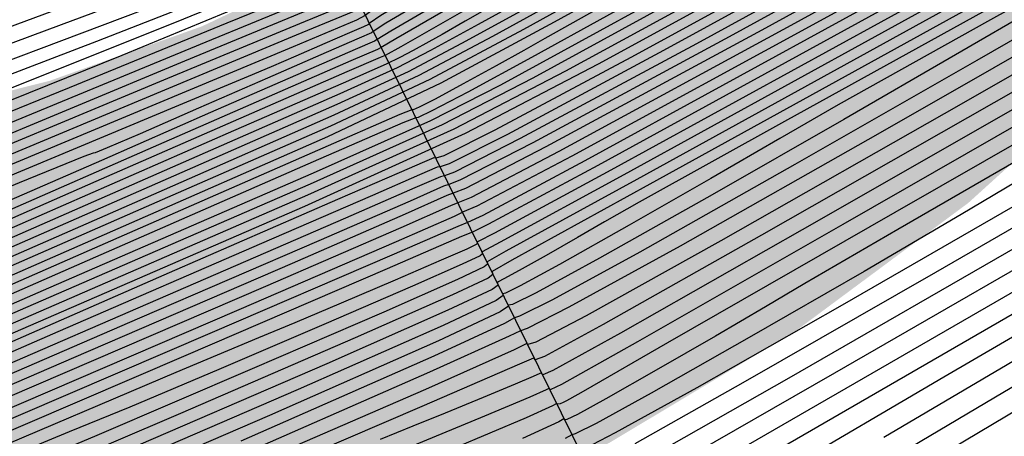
# Model space of a CAD drawing. Extents: x 3249832 to 3255657, y 13789405 to 13793316.
# Tile 359 of 656: x 3254717 to 3254721.46, y 13790579.09 to 13790580.98. Entities that reach past the tile are written whole.
import ezdxf

# ---------------------------------------------------------------- set-up
doc = ezdxf.new("R2010")
doc.units = 0
doc.header["$LTSCALE"] = 100
doc.header["$MEASUREMENT"] = 0
doc.linetypes.add('DASHED', pattern=[0.75, 0.5, -0.25])
for name, color, linetype in [('GRATIO_CON', 10, 'CONTINUOUS'), ('GRATIO_ICON', 7, 'CONTINUOUS'), ('PLAN', 7, 'CONTINUOUS'), ('TARGETS_EAST', 7, 'CONTINUOUS')]:
    doc.layers.add(name, color=color, linetype=linetype)

# ---------------------------------------------------------------- blocks, each defined once
blk = doc.blocks.new('Gratio_032316_contours')
at = {"layer": 'GRATIO_CON', "color": 5, "linetype": 'Continuous', "flags": 128}
for points in [[(3254727.4344, 13790582.6776), (3254725.3555, 13790581.4667), (3254723.5205, 13790580.3898), (3254722.0536, 13790579.5222), (3254721.0298, 13790578.9135)], [(3254728.3435, 13790583.3089), (3254726.3512, 13790582.1495), (3254724.3432, 13790580.9813), (3254722.661, 13790579.9955), (3254721.3833, 13790579.2405), (3254720.523, 13790578.7288)], [(3254727.7626, 13790583.1798), (3254726.1634, 13790582.2424), (3254724.2174, 13790581.1126), (3254722.4286, 13790580.0758), (3254721.1908, 13790579.355), (3254720.4548, 13790578.9227)], [(3254727.6295, 13790583.2196), (3254726.6874, 13790582.6535), (3254725.0733, 13790581.7091), (3254723.1503, 13790580.594), (3254721.4711, 13790579.6228), (3254720.4551, 13790579.034)], [(3254727.2467, 13790583.1118), (3254726.5969, 13790582.715), (3254725.7096, 13790582.1833), (3254724.1995, 13790581.3007), (3254722.4188, 13790580.2689), (3254720.9036, 13790579.3943), (3254720.0565, 13790578.9062)], [(3254727.1913, 13790583.181), (3254726.2025, 13790582.5972), (3254725.5909, 13790582.2258), (3254724.8215, 13790581.765), (3254723.5253, 13790581.0074), (3254721.9966, 13790580.1222), (3254720.6955, 13790579.3724), (3254719.9673, 13790578.9552)], [(3254728.9383, 13790584.359), (3254726.8724, 13790583.1677), (3254725.1171, 13790582.1545), (3254724.114, 13790581.5682), (3254723.5788, 13790581.2473), (3254723.0454, 13790580.9284), (3254722.177, 13790580.4209), (3254721.1523, 13790579.8287), (3254720.2793, 13790579.3286), (3254719.7891, 13790579.0529)], [(3254727.9497, 13790583.871), (3254725.8578, 13790582.6657), (3254724.08, 13790581.6413), (3254723.0698, 13790581.0536), (3254722.5728, 13790580.7581), (3254722.1574, 13790580.51), (3254721.5028, 13790580.1277), (3254720.7301, 13790579.6819), (3254720.0712, 13790579.3067), (3254719.7001, 13790579.1018), (3254719.5605, 13790579.0306)], [(3254728.7588, 13790584.4245), (3254726.961, 13790583.383), (3254724.8432, 13790582.1637), (3254723.0429, 13790581.128), (3254722.0256, 13790580.5391), (3254721.5667, 13790580.2689), (3254721.2694, 13790580.0917), (3254720.8286, 13790579.8344), (3254720.3083, 13790579.5345), (3254719.8642, 13790579.2824), (3254719.6135, 13790579.1455), (3254719.5187, 13790579.0986), (3254719.5035, 13790579.0932), (3254719.4737, 13790579.0774)], [(3254727.7922, 13790583.9482), (3254725.9724, 13790582.895), (3254723.8286, 13790581.6617), (3254722.0058, 13790580.6147), (3254720.9814, 13790580.0245), (3254720.5607, 13790579.7797), (3254720.3813, 13790579.6734), (3254720.1546, 13790579.541), (3254719.8869, 13790579.3866), (3254719.6586, 13790579.2566), (3254719.5299, 13790579.1859), (3254719.481, 13790579.1623), (3254719.4719, 13790579.162), (3254719.4695, 13790579.1651), (3254719.4678, 13790579.1667), (3254719.4673, 13790579.1656), (3254719.4447, 13790579.1516), (3254719.2796, 13790579.0771)], [(3254727.9432, 13790584.2078), (3254727.0274, 13790583.6779), (3254726.0195, 13790583.0874), (3254724.3572, 13790582.1265), (3254722.3989, 13790581.0014), (3254720.7332, 13790580.0474), (3254719.8015, 13790579.5158), (3254719.4571, 13790579.3218), (3254719.4059, 13790579.2967), (3254719.4032, 13790579.2999), (3254719.4006, 13790579.3024), (3254719.3989, 13790579.3035), (3254719.3878, 13790579.2979), (3254719.3126, 13790579.2644), (3254719.1077, 13790579.1776), (3254718.7397, 13790579.0251)], [(3254728.6385, 13790584.6596), (3254727.0088, 13790583.746), (3254726.1251, 13790583.2367), (3254725.2235, 13790582.7088), (3254723.7538, 13790581.8593), (3254722.0222, 13790580.865), (3254720.5489, 13790580.0227), (3254719.724, 13790579.5547), (3254719.4181, 13790579.3855), (3254719.3717, 13790579.3653), (3254719.3686, 13790579.369), (3254719.366, 13790579.3717), (3254719.3643, 13790579.373), (3254719.3593, 13790579.3713), (3254719.3292, 13790579.3581), (3254719.2476, 13790579.3236), (3254719.1013, 13790579.263), (3254718.929, 13790579.1922), (3254718.7823, 13790579.1326), (3254718.6351, 13790579.0722)], [(3254727.7173, 13790584.2034), (3254726.0743, 13790583.2842), (3254725.2229, 13790582.7955), (3254724.4275, 13790582.3302), (3254723.1504, 13790581.5921), (3254721.6455, 13790580.7286), (3254720.3645, 13790579.998), (3254719.6464, 13790579.5937), (3254719.3791, 13790579.4493), (3254719.3376, 13790579.4339), (3254719.3343, 13790579.4382), (3254719.332, 13790579.4405), (3254719.3306, 13790579.4412), (3254719.2668, 13790579.4136), (3254718.8229, 13790579.222), (3254717.6178, 13790578.7038)], [(3254729.7069, 13790585.3609), (3254726.7962, 13790583.7472), (3254725.1399, 13790582.8224), (3254724.3207, 13790582.3543), (3254723.6315, 13790581.9516), (3254722.547, 13790581.3249), (3254721.2687, 13790580.5922), (3254720.1801, 13790579.9733), (3254719.5689, 13790579.6326), (3254719.3402, 13790579.5131), (3254719.3036, 13790579.5025), (3254719.3005, 13790579.5072), (3254719.299, 13790579.5086), (3254719.299, 13790579.507), (3254719.2427, 13790579.4781), (3254718.8408, 13790579.2995), (3254717.746, 13790578.8246)], [(3254727.9308, 13790584.4831), (3254724.9538, 13790582.8347), (3254723.2709, 13790581.8988), (3254722.5162, 13790581.4719), (3254722.0395, 13790581.1943), (3254721.3402, 13790580.7904), (3254720.5155, 13790580.3188), (3254719.8124, 13790579.922), (3254719.4162, 13790579.706), (3254719.2671, 13790579.6316), (3254719.2437, 13790579.6232), (3254719.1986, 13790579.5988), (3254718.8783, 13790579.4507), (3254718.0032, 13790579.0646)], [(3254730.583, 13790586.0064), (3254727.0428, 13790584.0442), (3254724.0326, 13790582.3784), (3254722.3365, 13790581.437), (3254721.614, 13790581.0307), (3254721.2435, 13790580.8157), (3254720.7368, 13790580.5231), (3254720.1394, 13790580.1814), (3254719.6299, 13790579.8939), (3254719.3428, 13790579.7376), (3254719.2342, 13790579.6848), (3254719.2159, 13790579.6819), (3254719.2143, 13790579.6839), (3254719.2145, 13790579.6821), (3254719.2165, 13790579.6767), (3254719.1794, 13790579.6507), (3254718.8996, 13790579.5196), (3254718.1329, 13790579.1815), (3254716.7567, 13790578.5866)], [(3254729.7337, 13790585.5883), (3254726.1548, 13790583.6053), (3254723.1114, 13790581.9222), (3254721.402, 13790580.9752), (3254720.7117, 13790580.5895), (3254720.4475, 13790580.4371), (3254720.1335, 13790580.2557), (3254719.7632, 13790580.044), (3254719.4474, 13790579.8658), (3254719.2695, 13790579.7689), (3254719.2023, 13790579.7359), (3254719.191, 13790579.7334), (3254719.1903, 13790579.7333), (3254719.1909, 13790579.7303), (3254719.1928, 13790579.7246), (3254719.161, 13790579.7018), (3254718.9209, 13790579.589), (3254718.2626, 13790579.2987), (3254717.0811, 13790578.7879)], [(3254728.8845, 13790585.1702), (3254725.2667, 13790583.1664), (3254722.1902, 13790581.4659), (3254720.4676, 13790580.5135), (3254719.8095, 13790580.1483), (3254719.6515, 13790580.0585), (3254719.5301, 13790579.9884), (3254719.387, 13790579.9066), (3254719.265, 13790579.8377), (3254719.1962, 13790579.8002), (3254719.1703, 13790579.787), (3254719.1662, 13790579.7849), (3254719.1663, 13790579.7827), (3254719.1672, 13790579.7785), (3254719.1691, 13790579.7725), (3254719.1427, 13790579.7528), (3254718.9421, 13790579.6584), (3254718.3924, 13790579.4158), (3254717.4055, 13790578.9893)], [(3254727.6641, 13790584.598), (3254724.2823, 13790582.7257), (3254721.4061, 13790581.1376), (3254719.7981, 13790580.2513), (3254719.2051, 13790579.9254), (3254719.12, 13790579.8785), (3254719.1201, 13790579.8761), (3254719.1207, 13790579.8722), (3254719.122, 13790579.8672), (3254719.1061, 13790579.8546), (3254718.9847, 13790579.7971), (3254718.6518, 13790579.6502), (3254718.0542, 13790579.3919), (3254717.3499, 13790579.0906), (3254716.7497, 13790578.8373)], [(3254727.1639, 13790584.3726), (3254723.9721, 13790582.6058), (3254721.2573, 13790581.1077), (3254719.7391, 13790580.2725), (3254719.1787, 13790579.9662), (3254719.0977, 13790579.9231), (3254719.0973, 13790579.9216), (3254719.0977, 13790579.9184), (3254719.0985, 13790579.9143), (3254719.0878, 13790579.9054), (3254719.006, 13790579.8665), (3254718.7815, 13790579.7674), (3254718.3786, 13790579.5933), (3254717.9037, 13790579.3901), (3254717.499, 13790579.2193), (3254717.2244, 13790579.1067), (3254716.8115, 13790578.9359)], [(3254729.2115, 13790585.5664), (3254726.6636, 13790584.1472), (3254723.662, 13790582.486), (3254721.1086, 13790581.0778), (3254719.6802, 13790580.2936), (3254719.1524, 13790580.007), (3254719.0754, 13790579.9677), (3254719.0746, 13790579.9671), (3254719.0746, 13790579.9646), (3254719.075, 13790579.9614), (3254719.0695, 13790579.9562), (3254719.0272, 13790579.9358), (3254718.9112, 13790579.8846), (3254718.7029, 13790579.7946), (3254718.4575, 13790579.6896), (3254718.2483, 13790579.6013), (3254718.0833, 13790579.5332), (3254717.7085, 13790579.3759), (3254716.8041, 13790578.9917)], [(3254728.5498, 13790585.251), (3254726.1634, 13790583.9218), (3254723.3518, 13790582.3661), (3254720.9598, 13790581.0479), (3254719.6212, 13790580.3147), (3254719.126, 13790580.0478), (3254719.0532, 13790580.0123), (3254719.0038, 13790579.9919), (3254718.6668, 13790579.846), (3254717.7531, 13790579.453), (3254716.0492, 13790578.7221)], [(3254727.2264, 13790584.6203), (3254725.1629, 13790583.471), (3254722.7314, 13790582.1264), (3254720.6623, 13790580.9881), (3254719.5033, 13790580.3569), (3254719.0733, 13790580.1296), (3254719.0088, 13790580.1022), (3254719.0068, 13790580.1047), (3254719.0062, 13790580.1043), (3254719.0066, 13790580.1021), (3254718.9698, 13790580.0833), (3254718.7076, 13790579.9681), (3254717.9944, 13790579.6605), (3254716.6468, 13790579.082)], [(3254727.646, 13790584.9184), (3254726.5647, 13790584.3049), (3254724.6626, 13790583.2456), (3254722.4212, 13790582.0066), (3254720.5135, 13790580.9583), (3254719.4444, 13790580.3779), (3254719.0472, 13790580.1698), (3254718.9875, 13790580.1446), (3254718.9539, 13790580.1314), (3254718.7281, 13790580.0318), (3254718.115, 13790579.7655), (3254716.9457, 13790579.2622), (3254715.1564, 13790578.4904)], [(3254727.408, 13790584.8534), (3254726.8947, 13790584.5522), (3254725.903, 13790583.9896), (3254724.1624, 13790583.0203), (3254722.1111, 13790581.8867), (3254720.3647, 13790580.9284), (3254719.3854, 13790580.399), (3254719.0209, 13790580.2104), (3254718.9656, 13790580.1886), (3254718.9373, 13790580.1778), (3254718.7486, 13790580.0935), (3254718.2357, 13790579.8696), (3254717.2446, 13790579.4421), (3254715.6608, 13790578.758)], [(3254727.1082, 13790584.749), (3254726.6255, 13790584.4684), (3254726.1434, 13790584.1859), (3254725.2413, 13790583.6742), (3254723.6621, 13790582.7948), (3254721.801, 13790581.7666), (3254720.2165, 13790580.8975), (3254719.3276, 13790580.4178), (3254718.9964, 13790580.2475), (3254718.9457, 13790580.2286), (3254718.9225, 13790580.2206), (3254718.7702, 13790580.153), (3254718.3569, 13790579.9726), (3254717.5437, 13790579.6217), (3254716.1652, 13790579.0255)], [(3254727.2905, 13790584.9555), (3254726.3459, 13790584.4268), (3254725.5434, 13790583.9762), (3254725.0607, 13790583.6982), (3254724.6407, 13790583.4535), (3254723.918, 13790583.0435), (3254722.6617, 13790582.344), (3254721.181, 13790581.5263), (3254719.92, 13790580.8356), (3254719.2121, 13790580.4553), (3254718.9475, 13790580.3215), (3254718.9062, 13790580.3083), (3254718.8929, 13790580.3062), (3254718.8136, 13790580.272), (3254718.5994, 13790580.1786), (3254718.1418, 13790579.9809), (3254717.1739, 13790579.5607), (3254715.3891, 13790578.7816)], [(3254727.3334, 13790585.034), (3254726.5251, 13790584.5772), (3254725.5714, 13790584.044), (3254724.761, 13790583.5897), (3254724.2782, 13790583.3132), (3254723.8894, 13790583.0872), (3254723.2563, 13790582.7281), (3254722.1614, 13790582.1186), (3254720.871, 13790581.4061), (3254719.7718, 13790580.8047), (3254719.1543, 13790580.4741), (3254718.9231, 13790580.3585), (3254718.8864, 13790580.3481), (3254718.8781, 13790580.349), (3254718.8352, 13790580.3314), (3254718.7206, 13790580.2816), (3254718.4409, 13790580.1605), (3254717.6783, 13790579.8282), (3254716.0589, 13790579.1198), (3254713.414, 13790577.9607)], [(3254727.0926, 13790584.9615), (3254726.5761, 13790584.6593), (3254725.7598, 13790584.1988), (3254724.7969, 13790583.6611), (3254723.9786, 13790583.2033), (3254723.4958, 13790582.9281), (3254723.1381, 13790582.721), (3254722.5946, 13790582.4128), (3254721.6612, 13790581.8931), (3254720.561, 13790581.286), (3254719.6235, 13790580.7737), (3254719.0206, 13790580.4595), (3254718.2915, 13790580.1291), (3254716.8174, 13790579.4889), (3254714.2343, 13790578.3611)], [(3254728.2301, 13790585.6966), (3254726.9636, 13790584.9582), (3254726.3407, 13790584.5885), (3254725.8187, 13790584.2846), (3254724.9945, 13790583.8205), (3254724.0224, 13790583.2783), (3254723.1962, 13790582.8169), (3254722.7134, 13790582.5431), (3254722.3868, 13790582.3547), (3254721.9329, 13790582.0974), (3254721.161, 13790581.6677), (3254720.251, 13790581.1656), (3254719.4756, 13790580.7422), (3254718.968, 13790580.479), (3254718.3045, 13790580.1798), (3254716.9218, 13790579.5789), (3254714.4934, 13790578.5182)], [(3254729.0546, 13790586.2845), (3254726.764, 13790584.9663), (3254725.4728, 13790584.2164), (3254724.8369, 13790583.8425), (3254724.304, 13790583.5352), (3254723.4639, 13790583.0639), (3254722.4734, 13790582.5126), (3254721.6314, 13790582.0441), (3254721.1485, 13790581.773), (3254720.8841, 13790581.6222), (3254720.6095, 13790581.4667), (3254720.1606, 13790581.2168), (3254719.6312, 13790580.9249), (3254719.1798, 13790580.679), (3254718.863, 13790580.5174), (3254718.3308, 13790580.2803), (3254717.1312, 13790579.7582), (3254715.0119, 13790578.8318)], [(3254728.3425, 13790585.9306), (3254726.0309, 13790584.6011), (3254724.7275, 13790583.8456), (3254724.085, 13790583.4695), (3254723.5467, 13790583.1605), (3254722.6986, 13790582.6855), (3254721.6989, 13790582.1298), (3254720.849, 13790581.6576), (3254720.3661, 13790581.3879), (3254720.1328, 13790581.256), (3254719.9478, 13790581.1513), (3254719.6603, 13790580.9913), (3254719.3214, 13790580.8045), (3254719.0322, 13790580.6472), (3254718.8691, 13790580.5616), (3254718.8072, 13790580.5326), (3254718.7963, 13790580.5313), (3254718.7368, 13790580.5079), (3254718.3316, 13790580.3315), (3254717.2341, 13790579.8504), (3254715.2707, 13790578.9893)], [(3254727.6304, 13790585.5767), (3254725.2978, 13790584.2359), (3254723.9821, 13790583.4747), (3254723.3331, 13790583.0965), (3254722.7893, 13790582.7858), (3254721.9333, 13790582.3072), (3254720.9245, 13790581.7469), (3254720.0665, 13790581.2712), (3254719.5836, 13790581.0029), (3254719.3815, 13790580.8897), (3254719.2861, 13790580.836), (3254719.1601, 13790580.7659), (3254719.0115, 13790580.6842), (3254718.8844, 13790580.6156), (3254718.8123, 13790580.5787), (3254718.7844, 13790580.5668), (3254718.7788, 13790580.5669), (3254718.7241, 13790580.545), (3254718.3507, 13790580.3824), (3254717.3392, 13790579.9392), (3254715.5301, 13790579.1457), (3254713.4018, 13790578.2134)], [(3254729.7979, 13790586.8776), (3254726.9184, 13790585.2228), (3254724.5647, 13790583.8708), (3254723.2378, 13790583.1044), (3254722.5896, 13790582.7282), (3254722.0602, 13790582.4267), (3254721.2317, 13790581.9642), (3254720.2552, 13790581.4228), (3254719.424, 13790580.9639), (3254718.9096, 13790580.6872), (3254718.3959, 13790580.4448), (3254717.4452, 13790580.027), (3254715.7898, 13790579.302), (3254713.8428, 13790578.4494)], [(3254728.4245, 13790586.1984), (3254725.4942, 13790584.515), (3254723.0986, 13790583.1404), (3254721.7565, 13790582.3679), (3254721.1619, 13790582.0243), (3254720.8023, 13790581.8194), (3254720.2812, 13790581.5285), (3254719.6669, 13790581.1881), (3254719.1438, 13790580.8996), (3254718.8108, 13790580.7219), (3254718.4243, 13790580.5422), (3254717.6552, 13790580.2048), (3254716.3085, 13790579.615), (3254714.7247, 13790578.9216)], [(3254727.7378, 13790585.8588), (3254724.7822, 13790584.1612), (3254722.3655, 13790582.7752), (3254721.0159, 13790581.9997), (3254720.4481, 13790581.6723), (3254720.1733, 13790581.5157), (3254719.8059, 13790581.3107), (3254719.3727, 13790581.0707), (3254719.0037, 13790580.8674), (3254718.7614, 13790580.7392), (3254718.4384, 13790580.5909), (3254717.7602, 13790580.2937), (3254716.5679, 13790579.7716), (3254715.1657, 13790579.1576), (3254713.9737, 13790578.6374)], [(3254729.838, 13790587.1284), (3254727.0512, 13790585.5192), (3254724.0701, 13790583.8073), (3254721.6324, 13790582.4101), (3254720.2753, 13790581.6315), (3254719.7342, 13790581.3204), (3254719.5443, 13790581.2121), (3254719.3306, 13790581.0928), (3254719.0786, 13790580.9533), (3254718.8636, 13790580.8353), (3254718.712, 13790580.7566), (3254718.4526, 13790580.6395), (3254717.8652, 13790580.3826), (3254716.8273, 13790579.9281), (3254715.6067, 13790579.3937), (3254714.5691, 13790578.9409)], [(3254729.175, 13790586.8025), (3254726.3645, 13790585.1796), (3254723.358, 13790583.4534), (3254720.8993, 13790582.0449), (3254719.5347, 13790581.2632), (3254719.0204, 13790580.9685), (3254718.9152, 13790580.9085), (3254718.8552, 13790580.8751), (3254718.7842, 13790580.8362), (3254718.7233, 13790580.8034), (3254718.6623, 13790580.7741), (3254718.4666, 13790580.6884), (3254717.9702, 13790580.4716), (3254717.0866, 13790580.0847), (3254716.0477, 13790579.6297), (3254715.1645, 13790579.2443), (3254714.6704, 13790579.0315)], [(3254728.0443, 13790586.2624), (3254725.4327, 13790584.7531), (3254722.6654, 13790583.1632), (3254720.4119, 13790581.871), (3254719.1643, 13790581.1542), (3254718.7052, 13790580.8885), (3254718.6397, 13790580.8491), (3254718.622, 13790580.8411), (3254718.5024, 13790580.7895), (3254718.1803, 13790580.6492), (3254717.6054, 13790580.3977), (3254716.9296, 13790580.1019), (3254716.3552, 13790579.8512), (3254716.0339, 13790579.7128), (3254715.9146, 13790579.6644), (3254715.8956, 13790579.6613), (3254715.8516, 13790579.649), (3254715.5623, 13790579.5339), (3254714.7836, 13790579.2122), (3254713.3533, 13790578.617)], [(3254727.5027, 13790586.0059), (3254725.0203, 13790584.5705), (3254722.4077, 13790583.0687), (3254720.2867, 13790581.8514), (3254719.1137, 13790581.1756), (3254718.6826, 13790580.924), (3254718.6216, 13790580.8854), (3254718.6088, 13790580.8786), (3254718.5211, 13790580.8406), (3254718.2853, 13790580.7381), (3254717.8648, 13790580.5542), (3254717.3706, 13790580.3379), (3254716.9506, 13790580.1546), (3254716.7156, 13790580.0534), (3254716.6284, 13790580.018), (3254716.6146, 13790580.0158), (3254716.5711, 13790580.0021), (3254716.2803, 13790579.8847), (3254715.496, 13790579.5593), (3254714.0543, 13790578.9586)], [(3254728.7478, 13790586.7991), (3254726.961, 13790585.7494), (3254724.6079, 13790584.3878), (3254722.15, 13790582.9742), (3254720.1615, 13790581.8318), (3254719.0631, 13790581.1971), (3254718.6599, 13790580.9594), (3254718.6034, 13790580.9218), (3254718.5956, 13790580.9161), (3254718.5399, 13790580.8917), (3254718.3903, 13790580.8269), (3254718.1242, 13790580.7107), (3254717.8116, 13790580.574), (3254717.546, 13790580.4581), (3254717.3974, 13790580.3941), (3254717.3422, 13790580.3717), (3254717.3335, 13790580.3703), (3254717.2905, 13790580.3551), (3254716.9983, 13790580.2355), (3254716.2084, 13790579.9064), (3254714.7553, 13790579.3002), (3254712.8064, 13790578.4968)], [(3254728.1378, 13790586.5036), (3254726.4194, 13790585.4929), (3254724.1955, 13790584.2051), (3254721.8923, 13790582.8797), (3254720.0364, 13790581.8123), (3254719.0125, 13790581.2185), (3254718.6373, 13790580.9949), (3254718.5853, 13790580.9581), (3254718.5824, 13790580.9536), (3254718.5586, 13790580.9428), (3254718.4953, 13790580.9158), (3254718.3835, 13790580.8672), (3254718.2524, 13790580.8102), (3254718.1409, 13790580.7621), (3254718.0363, 13790580.7184), (3254717.7198, 13790580.5869), (3254716.9209, 13790580.2532), (3254715.4564, 13790579.6417), (3254713.4917, 13790578.8316)], [(3254728.0664, 13790586.6077), (3254726.9178, 13790585.9127), (3254725.3361, 13790584.9799), (3254723.3707, 13790583.8398), (3254721.3769, 13790582.6907), (3254719.786, 13790581.7731), (3254718.9113, 13790581.2614), (3254718.592, 13790581.0659), (3254718.5493, 13790581.0308), (3254718.5505, 13790581.0262), (3254718.5501, 13790581.0249), (3254718.5489, 13790581.0256), (3254718.5111, 13790581.0115), (3254718.2535, 13790580.9052), (3254717.5562, 13790580.6143), (3254716.2672, 13790580.0764), (3254714.5051, 13790579.3515), (3254712.4565, 13790578.5298)], [(3254727.4359, 13790586.3004), (3254726.3078, 13790585.6173), (3254724.7944, 13790584.7235), (3254722.9583, 13790583.6571), (3254721.1191, 13790582.5962), (3254719.6608, 13790581.7535), (3254718.8607, 13790581.2828), (3254718.5694, 13790581.1013), (3254718.5313, 13790581.0671), (3254718.5331, 13790581.0618), (3254718.533, 13790581.0604), (3254718.5317, 13790581.0614), (3254718.4977, 13790581.0499), (3254718.2692, 13790580.9571), (3254717.652, 13790580.7008), (3254716.5064, 13790580.2238), (3254714.9114, 13790579.5693), (3254713.0004, 13790578.8056)], [(3254727.552, 13790586.4626), (3254726.8053, 13790585.993), (3254725.6978, 13790585.3218), (3254724.2528, 13790584.467), (3254722.5459, 13790583.4745), (3254720.8614, 13790582.5017), (3254719.5356, 13790581.734), (3254718.8101, 13790581.3043), (3254718.5468, 13790581.1368), (3254718.5133, 13790581.1035), (3254718.5157, 13790581.0974), (3254718.5158, 13790581.0958), (3254718.5145, 13790581.0972), (3254718.4843, 13790581.0883), (3254718.2849, 13790581.009), (3254717.7477, 13790580.7874), (3254716.7456, 13790580.3711), (3254715.3176, 13790579.787), (3254713.5444, 13790579.0815)], [(3254727.3184, 13790586.425), (3254726.9235, 13790586.1557), (3254726.1748, 13790585.6857), (3254725.0878, 13790585.0264), (3254723.7111, 13790584.2105), (3254722.1335, 13790583.2918), (3254720.6037, 13790582.4072), (3254719.4105, 13790581.7144), (3254718.7594, 13790581.3258), (3254718.5237, 13790581.1732), (3254718.4935, 13790581.1429), (3254718.4703, 13790581.1296), (3254718.3009, 13790581.0612), (3254717.8436, 13790580.8739), (3254716.9848, 13790580.5185), (3254715.7239, 13790580.0048), (3254714.0883, 13790579.3573), (3254712.1632, 13790578.6194)], [(3254722.6278, 13790583.6975), (3254721.3087, 13790582.9265), (3254720.0881, 13790582.2186), (3254719.1595, 13790581.6765), (3254718.6567, 13790581.3716), (3254718.476, 13790581.249), (3254718.4542, 13790581.2221), (3254718.4398, 13790581.2118), (3254718.3301, 13790581.1682), (3254718.034, 13790581.0484), (3254717.4629, 13790580.8136), (3254716.5363, 13790580.4404)], [(3254722.0862, 13790583.441), (3254720.8963, 13790582.7439), (3254719.8302, 13790582.1245), (3254719.0335, 13790581.6585), (3254718.6044, 13790581.3964), (3254718.4507, 13790581.2898), (3254718.4328, 13790581.2652), (3254718.4231, 13790581.2559), (3254718.3437, 13790581.2236), (3254718.1288, 13790581.1365), (3254717.7018, 13790580.9615), (3254716.9425, 13790580.6582)], [(3254721.5445, 13790583.1845), (3254720.4839, 13790582.5613), (3254719.5723, 13790582.0305), (3254718.9076, 13790581.6404), (3254718.5521, 13790581.4213), (3254718.4254, 13790581.3307), (3254718.4114, 13790581.3082), (3254718.4064, 13790581.3), (3254718.3574, 13790581.279), (3254718.2236, 13790581.2246), (3254717.9407, 13790581.1093), (3254717.3488, 13790580.876), (3254716.2641, 13790580.4607)], [(3254722.0377, 13790583.5491), (3254721.0029, 13790582.9281), (3254720.0714, 13790582.3787), (3254719.3143, 13790581.9364), (3254718.7817, 13790581.6223), (3254718.4999, 13790581.4461), (3254718.4001, 13790581.3715), (3254718.39, 13790581.3513), (3254718.3897, 13790581.3441), (3254718.371, 13790581.3343), (3254718.3184, 13790581.3127), (3254718.1796, 13790581.2571), (3254717.755, 13790581.0939), (3254716.8081, 13790580.7366)], [(3254721.7609, 13790583.5345), (3254720.8177, 13790582.9581), (3254719.9196, 13790582.4151), (3254719.2465, 13790582.0136), (3254718.7981, 13790581.7491), (3254718.5286, 13790581.5889), (3254718.3926, 13790581.5019), (3254718.3446, 13790581.4643), (3254718.3394, 13790581.4542), (3254718.2999, 13790581.438), (3254718.0205, 13790581.3361), (3254717.264, 13790581.0572), (3254717.264, 13790581.0572), (3254715.9117, 13790580.5556)]]:
    blk.add_lwpolyline(points, dxfattribs=at)
at = {"layer": 'GRATIO_ICON', "color": 7, "linetype": 'Continuous', "flags": 128}
for points in [[(3254727.2535, 13790582.7756), (3254725.2843, 13790581.631), (3254723.3859, 13790580.5285), (3254721.9259, 13790579.6752), (3254720.919, 13790579.0815)], [(3254727.887, 13790583.6697), (3254726.1542, 13790582.6678), (3254725.1583, 13790582.0827), (3254724.5848, 13790581.7366), (3254723.9335, 13790581.3467), (3254722.8511, 13790580.7142), (3254721.5745, 13790579.9754), (3254720.4874, 13790579.3505), (3254719.8782, 13790579.0041)], [(3254727.9326, 13790584.1208), (3254726.8257, 13790583.4719), (3254724.9838, 13790582.4069), (3254722.814, 13790581.1598), (3254720.9688, 13790580.1015), (3254719.9372, 13790579.51), (3254719.5547, 13790579.2905), (3254719.4932, 13790579.2552), (3254719.4802, 13790579.2479), (3254719.4645, 13790579.2399), (3254719.4502, 13790579.2341), (3254719.4406, 13790579.2327), (3254719.4354, 13790579.2336), (3254719.4335, 13790579.234), (3254719.4164, 13790579.2246), (3254719.2961, 13790579.1707), (3254718.9677, 13790579.0316)], [(3254728.8189, 13790584.922), (3254725.875, 13790583.2909), (3254724.2054, 13790582.3606), (3254723.4184, 13790581.9131), (3254722.8355, 13790581.573), (3254721.9435, 13790581.0577), (3254720.8919, 13790580.4558), (3254719.9955, 13790579.9487), (3254719.4909, 13790579.6717), (3254719.3013, 13790579.5757), (3254719.2715, 13790579.5655), (3254719.2198, 13790579.5404), (3254718.8588, 13790579.3768), (3254717.8742, 13790578.9455)], [(3254728.1644, 13790584.8234), (3254724.5925, 13790582.8455), (3254721.5549, 13790581.1675), (3254719.8571, 13790580.2302), (3254719.2315, 13790579.8846), (3254719.1423, 13790579.8338), (3254719.1428, 13790579.8306), (3254719.1438, 13790579.8259), (3254719.1455, 13790579.8201), (3254719.1244, 13790579.8038), (3254718.9634, 13790579.7277), (3254718.5221, 13790579.533), (3254717.7298, 13790579.1906), (3254716.7961, 13790578.7911)], [(3254727.8881, 13790584.9356), (3254725.6631, 13790583.6964), (3254723.0416, 13790582.2463), (3254720.811, 13790581.018), (3254719.5623, 13790580.3358), (3254719.0997, 13790580.0885), (3254719.0313, 13790580.0565), (3254718.9871, 13790580.0385), (3254718.6871, 13790579.9082), (3254717.8736, 13790579.5574), (3254716.3479, 13790578.9023)], [(3254727.1204, 13790584.8097), (3254726.3258, 13790584.3626), (3254725.8431, 13790584.0833), (3254725.3921, 13790583.8197), (3254724.5796, 13790583.3588), (3254723.1619, 13790582.5694), (3254721.491, 13790581.6464), (3254720.0683, 13790580.8665), (3254719.2698, 13790580.4366), (3254718.972, 13790580.2845), (3254718.926, 13790580.2684), (3254718.9077, 13790580.2634), (3254718.7919, 13790580.2125), (3254718.4781, 13790580.0756), (3254717.8427, 13790579.8013), (3254716.6695, 13790579.2931), (3254714.7192, 13790578.4434)], [(3254727.497, 13790585.3314), (3254726.2182, 13790584.5873), (3254725.5888, 13790584.2155), (3254725.0614, 13790583.9099), (3254724.2292, 13790583.4422), (3254723.2479, 13790582.8955), (3254722.4138, 13790582.4305), (3254721.9309, 13790582.158), (3254721.6354, 13790581.9885), (3254721.2712, 13790581.7821), (3254720.6608, 13790581.4422), (3254719.9411, 13790581.0453), (3254719.3277, 13790580.7106), (3254718.9155, 13790580.4982), (3254718.3176, 13790580.23), (3254717.0265, 13790579.6686), (3254714.7527, 13790578.675)], [(3254729.1112, 13790586.538), (3254726.2063, 13790584.8689), (3254723.8316, 13790583.5056), (3254722.4971, 13790582.7362), (3254721.8758, 13790582.3762), (3254721.4312, 13790582.123), (3254720.7564, 13790581.7464), (3254719.9611, 13790581.3054), (3254719.2839, 13790580.9318), (3254718.8602, 13790580.7046), (3254718.4101, 13790580.4935), (3254717.5502, 13790580.1159), (3254716.0491, 13790579.4585), (3254714.2838, 13790578.6855)], [(3254728.586, 13790586.5189), (3254725.8451, 13790584.9358), (3254722.9231, 13790583.2577), (3254720.5371, 13790581.8906), (3254719.2149, 13790581.1327), (3254718.7278, 13790580.853), (3254718.6578, 13790580.8127), (3254718.6352, 13790580.8036), (3254718.4837, 13790580.7384), (3254718.0752, 13790580.5604), (3254717.346, 13790580.2412), (3254716.4886, 13790579.8658), (3254715.7599, 13790579.5478), (3254715.3521, 13790579.3722), (3254715.2008, 13790579.3107), (3254715.1767, 13790579.3068), (3254715.1322, 13790579.296), (3254714.8443, 13790579.1831), (3254714.0712, 13790578.8651)], [(3254727.5278, 13790586.2082), (3254725.8777, 13790585.2364), (3254723.7831, 13790584.0225), (3254721.6346, 13790582.7852), (3254719.9112, 13790581.7927), (3254718.9619, 13790581.24), (3254718.6146, 13790581.0304), (3254718.5671, 13790580.9946), (3254718.5268, 13790580.9739), (3254718.2397, 13790580.853), (3254717.4614, 13790580.5274), (3254716.0283, 13790579.929), (3254714.0989, 13790579.1337), (3254711.9125, 13790578.2539)], [(3254721.7211, 13790583.1092), (3254720.346, 13790582.3127), (3254719.2853, 13790581.6948), (3254718.7088, 13790581.3473), (3254718.501, 13790581.2089), (3254718.4751, 13790581.1799), (3254718.4562, 13790581.1685), (3254718.3162, 13790581.1133), (3254717.9391, 13790580.9605), (3254717.2239, 13790580.6659), (3254716.1301, 13790580.2226)], [(3254722.3915, 13790583.8418), (3254721.4277, 13790583.2536), (3254720.4612, 13790582.6716), (3254719.659, 13790582.1961), (3254719.0563, 13790581.8426), (3254718.6554, 13790581.605), (3254718.4469, 13790581.4725), (3254718.3735, 13790581.4153), (3254718.3666, 13790581.3987), (3254718.3249, 13790581.3772), (3254718.0193, 13790581.2618), (3254717.1882, 13790580.9525), (3254717.1882, 13790580.9525), (3254715.7009, 13790580.3992)]]:
    blk.add_lwpolyline(points, dxfattribs=at)

msp = doc.modelspace()

# ---------------------------------------------------------------- linework, layer by layer
at = {"layer": 'PLAN', "color": 8, "linetype": 'DASHED'}
msp.add_line((3253458.47, 13793138.83), (3255298.06, 13789404.7), dxfattribs=at)
at = {"layer": 'TARGETS_EAST', "color": 1, "const_width": 2.5}
msp.add_lwpolyline([(3254706.2075, 13790587.8749, 1), (3254723.7075, 13790587.8749, 1)], format="xyb", close=True, dxfattribs=at)

# ---------------------------------------------------------------- block references
at = {"layer": 'TARGETS_EAST'}
msp.add_blockref('Gratio_032316_contours', (0, 0), dxfattribs=at)

doc.saveas('drawing.dxf')
